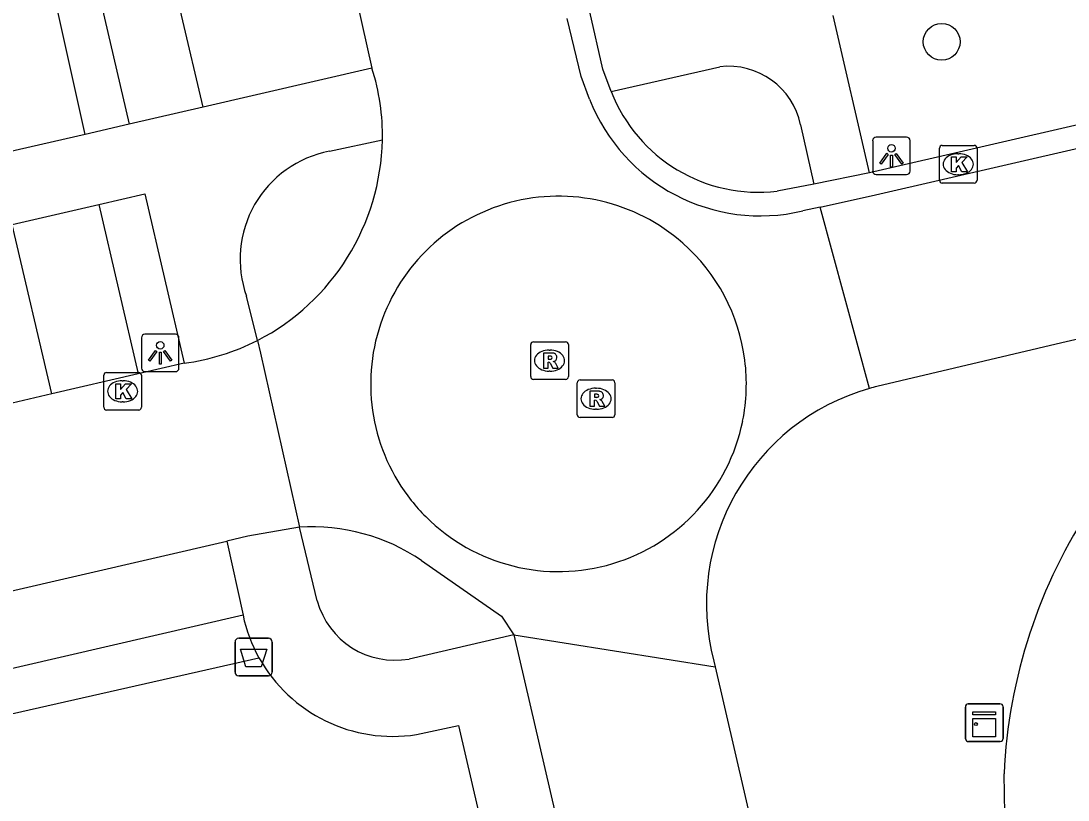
# Model space of a CAD drawing. Extents: x 156414 to 157775, y 382335 to 383765.
# Drawn here: x 157093.49 to 157121.32, y 383161.48 to 383182.2 of the extents above; entities that cross this region are included whole.
import ezdxf

# ---------------------------------------------------------------- set-up
doc = ezdxf.new("R2010")
doc.units = 0
for name, color, linetype in [('IMGEO_Afvalbak', 7, 'Continuous'), ('IMGEO_Boom', 7, 'Continuous'), ('IMGEO_Grasland_agrarisch', 7, 'Continuous'), ('IMGEO_Haag', 7, 'Continuous'), ('IMGEO_Kast', 7, 'Continuous'), ('IMGEO_Kolk', 7, 'Continuous'), ('IMGEO_Lichtpunt', 7, 'Continuous'), ('IMGEO_Pand', 7, 'Continuous'), ('IMGEO_Rijbaan_lokaal_gesloten', 7, 'Continuous'), ('IMGEO_Rijbaan_lokaal_open', 7, 'Continuous'), ('IMGEO_Rioolput', 7, 'Continuous'), ('IMGEO_Voetpad_open', 7, 'Continuous')]:
    doc.layers.add(name, color=color, linetype=linetype)

msp = doc.modelspace()

# ---------------------------------------------------------------- linework, layer by layer
at = {"layer": 'IMGEO_Afvalbak'}
for p, q in [((157099.182, 383164.88), (157099.182, 383165.68)), ((157099.182, 383165.68), (157099.182, 383164.88)), ((157099.282, 383165.78), (157100.072, 383165.78)), ((157100.072, 383165.78), (157099.282, 383165.78)), ((157100.172, 383165.68), (157100.172, 383164.88)), ((157100.172, 383164.88), (157100.172, 383165.68)), ((157100.072, 383164.78), (157099.282, 383164.78)), ((157099.282, 383164.78), (157100.072, 383164.78))]:
    msp.add_line(p, q, dxfattribs=at)
msp.add_lwpolyline([(157099.325, 383165.494), (157100.029, 383165.494), (157099.88, 383165.024), (157099.474, 383165.024), (157099.325, 383165.494)], dxfattribs=at)
for centre, start, end in [((157099.282, 383165.68), 90, 180), ((157099.282, 383165.68), 90, 180), ((157100.072, 383165.68), 0, 90), ((157100.072, 383165.68), 360, 90), ((157099.282, 383164.88), 180, 270), ((157099.282, 383164.88), 180, 270), ((157100.072, 383164.88), 270, 0), ((157100.072, 383164.88), 270, 0)]:
    msp.add_arc(centre, 0.1, start, end, dxfattribs=at)
at = {"layer": 'IMGEO_Boom'}
msp.add_circle((157117.963, 383181.646), 0.489, dxfattribs=at)
at = {"layer": 'IMGEO_Grasland_agrarisch'}
msp.add_lwpolyline([(157119.681, 383158.982), (157119.621, 383162.173)], dxfattribs=at)
msp.add_arc((157133.584, 383161.551), 13.977, 146.1449, 177.4512, dxfattribs=at)
at = {"layer": 'IMGEO_Haag'}
msp.add_lwpolyline([(157056.885, 383155.534), (157099.819, 383165.265)], dxfattribs=at)
at = {"layer": 'IMGEO_Kast'}
for p, q in [((157118.595, 383163.111), (157118.595, 383163.952)), ((157118.595, 383163.952), (157118.595, 383163.111)), ((157118.67, 383164.036), (157119.511, 383164.036)), ((157119.511, 383164.036), (157118.67, 383164.036)), ((157119.595, 383163.961), (157119.595, 383163.12)), ((157119.595, 383163.12), (157119.595, 383163.961)), ((157119.52, 383163.036), (157118.679, 383163.036)), ((157118.679, 383163.036), (157119.52, 383163.036))]:
    msp.add_line(p, q, dxfattribs=at)
for points in [[(157118.79, 383163.826), (157119.39, 383163.826), (157119.39, 383163.741), (157118.79, 383163.741), (157118.79, 383163.826)], [(157118.79, 383163.651), (157119.39, 383163.651), (157119.39, 383163.162), (157118.79, 383163.162), (157118.79, 383163.651)]]:
    msp.add_lwpolyline(points, dxfattribs=at)
msp.add_circle((157118.874, 383163.5), 0.0377, dxfattribs=at)
for centre, start, end in [((157118.673, 383163.958), 92.4484, 184.2845), ((157118.673, 383163.958), 92.4484, 184.2845), ((157119.517, 383163.958), 2.4484, 94.2845), ((157119.517, 383163.958), 2.4484, 94.2845), ((157118.673, 383163.114), 182.4484, 274.2845), ((157118.673, 383163.114), 182.4484, 274.2845), ((157119.517, 383163.114), 272.4484, 4.2845), ((157119.517, 383163.114), 272.4484, 4.2845)]:
    msp.add_arc(centre, 0.0779, start, end, dxfattribs=at)
at = {"layer": 'IMGEO_Kolk'}
for p, q in [((157117.903, 383177.964), (157117.903, 383178.816)), ((157117.978, 383178.89), (157118.83, 383178.89)), ((157118.391, 383178.67), (157118.416, 383178.67)), ((157118.904, 383178.816), (157118.904, 383177.964)), ((157118.414, 383178.11), (157118.389, 383178.11)), ((157118.83, 383177.89), (157117.978, 383177.89)), ((157095.77, 383172.85), (157096.622, 383172.85)), ((157095.695, 383171.924), (157095.695, 383172.776)), ((157096.183, 383172.63), (157096.208, 383172.63)), ((157096.696, 383172.776), (157096.696, 383171.924)), ((157096.206, 383172.07), (157096.181, 383172.07)), ((157096.622, 383171.85), (157095.77, 383171.85))]:
    msp.add_line(p, q, dxfattribs=at)
for points in [[(157117.903, 383177.964), (157117.903, 383178.816)], [(157117.978, 383178.89), (157118.83, 383178.89)], [(157118.904, 383178.816), (157118.904, 383177.964)], [(157118.224, 383178.59), (157118.347, 383178.59), (157118.347, 383178.439), (157118.477, 383178.59), (157118.641, 383178.59), (157118.495, 383178.439), (157118.648, 383178.19), (157118.496, 383178.19), (157118.411, 383178.354), (157118.347, 383178.287), (157118.347, 383178.19), (157118.224, 383178.19), (157118.224, 383178.59)], [(157118.83, 383177.89), (157117.978, 383177.89)], [(157095.77, 383172.85), (157096.622, 383172.85)], [(157095.695, 383171.924), (157095.695, 383172.776)], [(157096.016, 383172.55), (157096.139, 383172.55), (157096.139, 383172.399), (157096.269, 383172.55), (157096.433, 383172.55), (157096.287, 383172.399), (157096.44, 383172.15), (157096.288, 383172.15), (157096.203, 383172.314), (157096.139, 383172.247), (157096.139, 383172.15), (157096.016, 383172.15), (157096.016, 383172.55)], [(157096.696, 383172.776), (157096.696, 383171.924)], [(157096.622, 383171.85), (157095.77, 383171.85)]]:
    msp.add_lwpolyline(points, dxfattribs=at)
for centre, start, end in [((157117.98, 383178.814), 91.552, 178.448), ((157117.98, 383178.814), 91.552, 178.448), ((157118.828, 383178.814), 1.552, 88.448), ((157118.828, 383178.814), 1.552, 88.448), ((157117.98, 383177.966), 181.552, 268.448), ((157117.98, 383177.966), 181.552, 268.448), ((157118.828, 383177.966), 271.552, 358.448), ((157118.828, 383177.966), 271.552, 358.448), ((157095.772, 383172.774), 91.552, 178.448), ((157095.772, 383172.774), 91.552, 178.448), ((157096.62, 383172.774), 1.552, 88.448), ((157096.62, 383172.774), 1.552, 88.448), ((157095.772, 383171.926), 181.552, 268.448), ((157095.772, 383171.926), 181.552, 268.448), ((157096.62, 383171.926), 271.552, 358.448), ((157096.62, 383171.926), 271.552, 358.448)]:
    msp.add_arc(centre, 0.0765, start, end, dxfattribs=at)
for centre, major_axis, ratio, start_param, end_param in [((157118.39, 383178.39), (-0.387, 0.002), 0.722429, 4.712389, 7.853982), ((157118.415, 383178.39), (-0.39, 0.002), 0.717154, 1.570796, 4.712389), ((157096.182, 383172.35), (-0.387, 0.002), 0.722429, 4.712389, 7.853982), ((157096.207, 383172.35), (-0.39, 0.002), 0.717154, 1.570796, 4.712389)]:
    msp.add_ellipse(centre, major_axis=major_axis, ratio=ratio, start_param=start_param, end_param=end_param, dxfattribs=at)
at = {"layer": 'IMGEO_Lichtpunt'}
for p, q in [((157116.129, 383179.016), (157116.129, 383178.209)), ((157116.129, 383179.016), (157116.129, 383178.209)), ((157117.031, 383179.111), (157116.223, 383179.111)), ((157117.031, 383179.111), (157116.223, 383179.111)), ((157117.125, 383178.209), (157117.125, 383179.016)), ((157117.125, 383178.209), (157117.125, 383179.016)), ((157116.223, 383178.115), (157117.031, 383178.115)), ((157116.223, 383178.115), (157117.031, 383178.115)), ((157096.696, 383173.775), (157096.696, 383172.968)), ((157096.696, 383173.775), (157096.696, 383172.968)), ((157097.598, 383173.87), (157096.79, 383173.87)), ((157097.598, 383173.87), (157096.79, 383173.87)), ((157097.692, 383172.968), (157097.692, 383173.775)), ((157097.692, 383172.968), (157097.692, 383173.775)), ((157096.79, 383172.874), (157097.598, 383172.874)), ((157096.79, 383172.874), (157097.598, 383172.874))]:
    msp.add_line(p, q, dxfattribs=at)
for points in [[(157116.503, 383178.68), (157116.542, 383178.652), (157116.354, 383178.39), (157116.316, 383178.417), (157116.503, 383178.68)], [(157116.715, 383178.652), (157116.753, 383178.679), (157116.94, 383178.417), (157116.901, 383178.389), (157116.715, 383178.652)], [(157116.605, 383178.632), (157116.652, 383178.632), (157116.652, 383178.31), (157116.605, 383178.31), (157116.605, 383178.632)], [(157097.07, 383173.439), (157097.109, 383173.411), (157096.921, 383173.149), (157096.883, 383173.176), (157097.07, 383173.439)], [(157097.172, 383173.391), (157097.219, 383173.391), (157097.219, 383173.069), (157097.172, 383173.069), (157097.172, 383173.391)], [(157097.282, 383173.411), (157097.32, 383173.438), (157097.507, 383173.176), (157097.468, 383173.148), (157097.282, 383173.411)]]:
    msp.add_lwpolyline(points, dxfattribs=at)
for centre in [(157116.628, 383178.814), (157097.195, 383173.573)]:
    msp.add_circle(centre, 0.0994, dxfattribs=at)
for centre, start, end in [((157116.223, 383179.016), 90, 180), ((157116.223, 383179.016), 90, 180), ((157117.031, 383179.016), 0, 90), ((157117.031, 383179.016), 0, 90), ((157116.223, 383178.209), 180, 270), ((157116.223, 383178.209), 180, 270), ((157117.031, 383178.209), 270, 0), ((157117.031, 383178.209), 270, 360), ((157096.79, 383173.775), 90, 180), ((157096.79, 383173.775), 90, 180), ((157097.598, 383173.775), 0, 90), ((157097.598, 383173.775), 0, 90), ((157096.79, 383172.968), 180, 270), ((157096.79, 383172.968), 180, 270), ((157097.598, 383172.968), 270, 0), ((157097.598, 383172.968), 270, 360)]:
    msp.add_arc(centre, 0.0946, start, end, dxfattribs=at)
at = {"layer": 'IMGEO_Pand'}
for points in [[(157095.196, 383179.181), (157092.361, 383191.917)], [(157095.196, 383179.181), (157091.894, 383178.429)]]:
    msp.add_lwpolyline(points, dxfattribs=at)
at = {"layer": 'IMGEO_Rijbaan_lokaal_gesloten'}
for points in [[(157114.731, 383177.25), (157116.202, 383177.575), (157182.61, 383192.895), (157202.445, 383197.485), (157252.207, 383208.993), (157323.308, 383225.447), (157325.619, 383226.002)], [(157197.258, 383191.222), (157197.214, 383191.212), (157121.156, 383173.639), (157116.243, 383172.478)], [(157101.72, 383185.778), (157102.265, 383183.411), (157102.821, 383180.947)], [(157108.606, 383180.118), (157108.383, 383180.723), (157108.011, 383182.267)], [(157114.731, 383177.25), (157114.276, 383177.15)], [(157116.046, 383172.426), (157114.731, 383177.25)], [(157099.783, 383173.703), (157099.858, 383173.367), (157100.895, 383168.733)], [(157097.832, 383173.095), (157096.611, 383172.813)], [(157096.611, 383172.813), (157094.31, 383172.281)], [(157094.31, 383172.281), (157093.263, 383172.038)], [(157100.895, 383168.733), (157099.524, 383168.494), (157098.962, 383168.364)], [(156978.188, 383140.425), (156980.132, 383140.879), (157098.962, 383168.364)], [(157104.138, 383167.847), (157106.262, 383166.367), (157106.593, 383165.875)], [(157106.593, 383165.875), (157111.943, 383165.02)], [(157106.593, 383165.875), (157115.853, 383125.922), (157116.059, 383124.437)], [(157111.909, 383165.169), (157111.943, 383165.02)], [(157111.943, 383165.02), (157117.193, 383142.295), (157119.878, 383130.671), (157128.092, 383095.231), (157129.615, 383088.649)]]:
    msp.add_lwpolyline(points, dxfattribs=at)
for centre, radius, start, end in [((157097.062, 383179.127), 6.04, 359.1263, 17.5364), ((157113.144, 383181.887), 4.87, 201.2964, 283.4434), ((157096.946, 383179.167), 6.156, 297.4382, 358.7754), ((157096.97, 383179.294), 6.259, 277.9134, 296.7043), ((157117.681, 383166.686), 5.968, 105.9013, 194.7264), ((157117.354, 383167.868), 4.742, 103.5554, 106.0176), ((157101.238, 383163.611), 5.134, 55.6073, 93.8317)]:
    msp.add_arc(centre, radius, start, end, dxfattribs=at)
at = {"layer": 'IMGEO_Rijbaan_lokaal_open'}
for points in [[(157109.181, 383180.325), (157108.96, 383180.917), (157108.612, 383182.443)], [(157124.923, 383180.211), (157116.041, 383178.163)], [(157116.041, 383178.163), (157114.566, 383177.855)], [(157114.566, 383177.855), (157113.593, 383177.675)]]:
    msp.add_lwpolyline(points, dxfattribs=at)
for centre, radius, start, end in [((157113.088, 383181.832), 4.187, 201.089, 276.93), ((157107.78, 383172.548), 4.991, 48.6158, 161.4122), ((157107.783, 383172.548), 4.99, 7.2461, 48.6447), ((157107.784, 383172.547), 4.996, 161.4225, 218.376), ((157107.739, 383172.549), 5.033, 348.656, 7.1673), ((157107.78, 383172.548), 4.993, 225.005, 348.5781), ((157107.841, 383172.599), 5.072, 218.437, 224.9295)]:
    msp.add_arc(centre, radius, start, end, dxfattribs=at)
at = {"layer": 'IMGEO_Rioolput'}
for p, q in [((157107.116, 383173.666), (157107.968, 383173.666)), ((157107.041, 383172.74), (157107.041, 383173.592)), ((157107.529, 383173.446), (157107.554, 383173.446)), ((157108.042, 383173.592), (157108.042, 383172.74)), ((157107.552, 383172.886), (157107.527, 383172.886)), ((157107.968, 383172.666), (157107.116, 383172.666)), ((157108.277, 383171.726), (157108.277, 383172.578)), ((157108.352, 383172.652), (157109.204, 383172.652)), ((157109.278, 383172.578), (157109.278, 383171.726)), ((157108.765, 383172.432), (157108.79, 383172.432)), ((157108.788, 383171.872), (157108.763, 383171.872)), ((157109.204, 383171.652), (157108.352, 383171.652))]:
    msp.add_line(p, q, dxfattribs=at)
for points in [[(157107.116, 383173.666), (157107.968, 383173.666)], [(157107.041, 383172.74), (157107.041, 383173.592)], [(157107.63, 383173.364), (157107.378, 383173.366), (157107.378, 383172.966)], [(157108.042, 383173.592), (157108.042, 383172.74)], [(157107.378, 383172.966), (157107.502, 383172.966), (157107.502, 383173.128), (157107.513, 383173.128)], [(157107.556, 383173.285), (157107.502, 383173.285), (157107.502, 383173.204)], [(157107.502, 383173.204), (157107.554, 383173.204)], [(157107.56, 383173.099), (157107.631, 383172.966), (157107.771, 383172.966), (157107.706, 383173.092)], [(157107.968, 383172.666), (157107.116, 383172.666)], [(157108.277, 383171.726), (157108.277, 383172.578)], [(157108.352, 383172.652), (157109.204, 383172.652)], [(157109.278, 383172.578), (157109.278, 383171.726)], [(157108.866, 383172.35), (157108.614, 383172.352), (157108.614, 383171.952)], [(157108.792, 383172.271), (157108.738, 383172.271), (157108.738, 383172.19)], [(157108.614, 383171.952), (157108.738, 383171.952), (157108.738, 383172.114), (157108.749, 383172.114)], [(157108.738, 383172.19), (157108.79, 383172.19)], [(157108.796, 383172.085), (157108.867, 383171.952), (157109.007, 383171.952), (157108.942, 383172.078)], [(157109.204, 383171.652), (157108.352, 383171.652)]]:
    msp.add_lwpolyline(points, dxfattribs=at)
for centre, radius, start, end in [((157107.118, 383173.59), 0.0765, 91.552, 178.448), ((157107.118, 383173.59), 0.0765, 91.552, 178.448), ((157107.966, 383173.59), 0.0765, 1.552, 88.448), ((157107.966, 383173.59), 0.0765, 1.552, 88.448), ((157107.629, 383173.254), 0.109, 350.3612, 89.416), ((157107.512, 383173.075), 0.0533, 26.0293, 88.6989), ((157107.538, 383173.393), 0.19, 274.7715, 282.9687), ((157107.562, 383173.189), 0.0964, 77.0061, 93.1865), ((157107.576, 383173.246), 0.0378, 276.6634, 79.6772), ((157107.627, 383173.254), 0.112, 277.5842, 350.9817), ((157107.611, 383173.039), 0.108, 29.5134, 73.7905), ((157107.118, 383172.742), 0.0765, 181.552, 268.448), ((157107.118, 383172.742), 0.0765, 181.552, 268.448), ((157107.966, 383172.742), 0.0765, 271.552, 358.448), ((157107.966, 383172.742), 0.0765, 271.552, 358.448), ((157108.354, 383172.576), 0.0765, 91.552, 178.448), ((157108.354, 383172.576), 0.0765, 91.552, 178.448), ((157109.202, 383172.576), 0.0765, 1.552, 88.448), ((157109.202, 383172.576), 0.0765, 1.552, 88.448), ((157108.798, 383172.175), 0.0964, 77.0061, 93.1865), ((157108.812, 383172.232), 0.0378, 276.6634, 79.6772), ((157108.865, 383172.24), 0.109, 350.3612, 89.416), ((157108.748, 383172.061), 0.0533, 26.0293, 88.6989), ((157108.774, 383172.379), 0.19, 274.7715, 282.9687), ((157108.863, 383172.24), 0.112, 277.5842, 350.9817), ((157108.847, 383172.025), 0.108, 29.5134, 73.7905), ((157108.354, 383171.728), 0.0765, 181.552, 268.448), ((157108.354, 383171.728), 0.0765, 181.552, 268.448), ((157109.202, 383171.728), 0.0765, 271.552, 358.448), ((157109.202, 383171.728), 0.0765, 271.552, 358.448)]:
    msp.add_arc(centre, radius, start, end, dxfattribs=at)
for centre, major_axis, ratio, start_param, end_param in [((157107.528, 383173.166), (-0.387, 0.002), 0.722429, 4.712389, 7.853982), ((157107.553, 383173.166), (-0.39, 0.002), 0.717154, 1.570796, 4.712389), ((157108.764, 383172.152), (-0.387, 0.002), 0.722429, 4.712389, 7.853982), ((157108.789, 383172.152), (-0.39, 0.002), 0.717154, 1.570796, 4.712389)]:
    msp.add_ellipse(centre, major_axis=major_axis, ratio=ratio, start_param=start_param, end_param=end_param, dxfattribs=at)
at = {"layer": 'IMGEO_Voetpad_open'}
for points in [[(157088.357, 383214.138), (157088.808, 383212.173), (157089.172, 383210.628), (157089.451, 383209.403), (157089.589, 383208.829), (157089.645, 383208.594), (157089.95, 383207.204), (157090.451, 383205.067), (157090.75, 383203.823), (157090.873, 383203.275), (157090.93, 383203.023), (157091.226, 383201.646), (157091.725, 383199.524), (157092.013, 383198.296), (157092.146, 383197.719), (157092.201, 383197.48), (157092.509, 383196.093), (157093.007, 383193.976), (157093.331, 383192.533), (157096.371, 383179.455)], [(157098.333, 383179.909), (157097.761, 383182.352), (157097.207, 383184.755), (157101.72, 383185.778)], [(157116.041, 383178.163), (157115.076, 383182.343)], [(157102.821, 383180.947), (157098.333, 383179.909)], [(157109.181, 383180.325), (157112.068, 383180.98)], [(157098.333, 383179.909), (157096.371, 383179.455)], [(157096.371, 383179.455), (157095.196, 383179.181)], [(157114.215, 383179.438), (157114.566, 383177.855)], [(157101.691, 383178.736), (157103.101, 383179.035)], [(157095.561, 383177.315), (157096.79, 383177.599), (157097.832, 383173.095)], [(157094.31, 383172.281), (157093.258, 383176.783), (157095.561, 383177.315)], [(157095.561, 383177.315), (157096.611, 383172.813)], [(157099.783, 383173.703), (157099.485, 383174.882)], [(157101.369, 383166.778), (157100.895, 383168.733)], [(157098.962, 383168.364), (157099.395, 383166.395)], [(157099.395, 383166.395), (157056.651, 383156.504), (157056.885, 383155.534)], [(157106.593, 383165.875), (157103.812, 383165.23)], [(157104.004, 383163.22), (157105.124, 383163.459), (157108.396, 383149.307)]]:
    msp.add_lwpolyline(points, dxfattribs=at)
for centre, radius, start, end in [((157112.299, 383179.036), 1.958, 11.8562, 96.7711), ((157102.248, 383175.859), 2.931, 100.9644, 199.4626), ((157103.437, 383167.341), 2.144, 195.2169, 280.0625), ((157103.379, 383167.245), 4.074, 192.0485, 209.0858), ((157103.378, 383167.243), 4.071, 209.0661, 278.849)]:
    msp.add_arc(centre, radius, start, end, dxfattribs=at)

doc.saveas('drawing.dxf')
